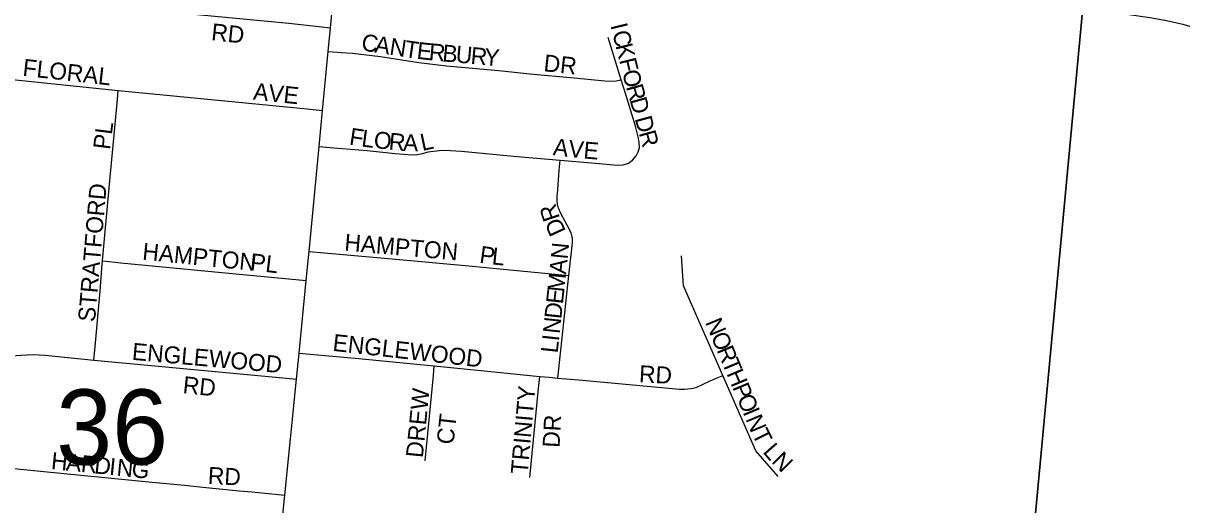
# Model space of a CAD drawing. Extents: x -209 to 4852, y 0 to 905.
# Drawn here: x 120.48 to 133.38, y 303.5 to 308.87 of the extents above; entities that cross this region are included whole.
import ezdxf

# ---------------------------------------------------------------- set-up
doc = ezdxf.new("R2010")
doc.units = 0
for name, color, linetype in [('GM_X_Airport_Location_Class_2', 7, 'Continuous'), ('GM_X_Airport_Location_Class_3', 7, 'Continuous'), ('GM_X_County_Subdivision_Text', 7, 'Continuous'), ('GM_X_Minor_River', 7, 'Continuous'), ('GM_X_Township_Road_Text', 7, 'Continuous')]:
    doc.layers.add(name, color=color, linetype=linetype)

msp = doc.modelspace()

# ---------------------------------------------------------------- linework, layer by layer
at = {"layer": 'GM_X_Airport_Location_Class_2'}
for points in [[(132.687, 308.977), (132.77, 308.966), (133.027, 308.929), (133.211, 308.898), (133.393, 308.855), (133.69, 308.765), (133.926, 308.693), (134.045, 308.665), (134.165, 308.646), (134.287, 308.637), (134.471, 308.638), (135.273, 308.684), (135.395, 308.7), (135.454, 308.714), (135.511, 308.732), (135.565, 308.757), (135.615, 308.788), (135.66, 308.826), (135.7, 308.87), (135.735, 308.918), (135.786, 309.005), (135.835, 309.115)], [(122.146, 308.988), (123.44, 308.866), (123.774, 308.83), (123.906, 308.816)], [(127.141, 308.237), (126.995, 308.706)], [(123.881, 308.553), (124.028, 308.541), (124.152, 308.531), (124.461, 308.497), (124.89, 308.429), (125.198, 308.393), (125.815, 308.335), (126.124, 308.304), (126.618, 308.256), (126.961, 308.225), (127.034, 308.22), (127.087, 308.223), (127.141, 308.237)], [(120.038, 308.271), (121.543, 308.118)], [(127.31, 307.389), (127.331, 307.431), (127.345, 307.479), (127.341, 307.54), (127.33, 307.6), (127.301, 307.719), (127.193, 308.072), (127.141, 308.237)], [(121.368, 306.216), (121.441, 307.03), (121.533, 308.016), (121.543, 308.118)], [(121.543, 308.118), (122.041, 308.068), (123.647, 307.911), (123.818, 307.894)], [(123.78, 307.493), (123.942, 307.478), (124.315, 307.446), (124.625, 307.415), (124.811, 307.401), (124.873, 307.402), (124.934, 307.414), (124.994, 307.431), (125.117, 307.448), (125.178, 307.451), (125.364, 307.44), (125.985, 307.382), (126.461, 307.34)], [(126.461, 307.34), (126.854, 307.306), (127.102, 307.286), (127.163, 307.288), (127.222, 307.305), (127.268, 307.339), (127.31, 307.389)], [(126.558, 306.054), (126.599, 306.417), (126.6, 306.429), (126.6, 306.441), (126.599, 306.453), (126.598, 306.466), (126.597, 306.478), (126.595, 306.49), (126.592, 306.502), (126.589, 306.513), (126.585, 306.525), (126.58, 306.536), (126.575, 306.548), (126.57, 306.559), (126.467, 306.751), (126.461, 306.764), (126.455, 306.777), (126.45, 306.791), (126.445, 306.804), (126.441, 306.818), (126.437, 306.832), (126.434, 306.846), (126.432, 306.86), (126.43, 306.874), (126.429, 306.888), (126.428, 306.903), (126.428, 306.917), (126.428, 306.932), (126.429, 306.946), (126.431, 306.96), (126.452, 307.227), (126.461, 307.34)], [(121.272, 305.112), (121.285, 305.262), (121.341, 305.879), (121.365, 306.185), (121.368, 306.216)], [(121.368, 306.216), (121.508, 306.201), (121.57, 306.195), (122.694, 306.086), (123.006, 306.057), (123.443, 306.016), (123.636, 305.998)], [(123.668, 306.32), (123.835, 306.306), (124.631, 306.238), (125.487, 306.16), (125.792, 306.127), (126.558, 306.054)], [(128.272, 304.941), (127.835, 305.939), (127.812, 306.272)], [(126.435, 304.911), (126.558, 306.054)], [(123.556, 305.189), (123.72, 305.174), (124.219, 305.13), (124.904, 305.063), (125.061, 305.047)], [(120.094, 305.099), (120.211, 305.129), (120.296, 305.149), (120.352, 305.157), (120.462, 305.167), (120.595, 305.172), (120.728, 305.165), (121.272, 305.112)], [(121.272, 305.112), (121.831, 305.057), (123.374, 304.914), (123.527, 304.9)], [(124.958, 303.988), (125.051, 304.94), (125.061, 305.047)], [(125.061, 305.047), (125.652, 304.988), (126.235, 304.93)], [(126.125, 303.802), (126.221, 304.794), (126.235, 304.93)], [(126.235, 304.93), (126.338, 304.92), (126.435, 304.911)], [(126.435, 304.911), (126.712, 304.886), (127.79, 304.788), (127.848, 304.787), (127.92, 304.795), (127.975, 304.807), (128.132, 304.879), (128.272, 304.941)], [(128.889, 303.812), (128.64, 304.099), (128.272, 304.941)], [(119.651, 303.964), (119.729, 303.96), (119.762, 303.959), (120.01, 303.937), (120.269, 303.912), (120.676, 303.874), (121.92, 303.751), (122.279, 303.716), (122.485, 303.695), (122.671, 303.676), (122.89, 303.655), (123.031, 303.641), (123.288, 303.616), (123.397, 303.605)]]:
    msp.add_lwpolyline(points, dxfattribs=at)
at = {"layer": 'GM_X_County_Subdivision_Text'}
msp.add_lwpolyline([(123.279, 302.424), (123.397, 303.605), (123.527, 304.9), (123.545, 305.081), (123.556, 305.189), (123.636, 305.998), (123.662, 306.255), (123.668, 306.32), (123.78, 307.493), (123.818, 307.894), (123.881, 308.553), (123.906, 308.816), (124.006, 309.856), (124.015, 309.951), (124.016, 309.964), (124.055, 310.335), (124.091, 310.768), (124.139, 311.267), (124.187, 311.757), (124.268, 312.591), (124.385, 313.796), (124.433, 314.286), (124.467, 314.613), (124.53, 315.291)], dxfattribs=at)
at = {"layer": 'GM_X_Minor_River'}
for points in [[(112.672, 315.623), (132.725, 313.81), (130.833, 293.553), (110.863, 295.32)], [(132.725, 313.81), (152.852, 311.89), (153.275, 311.838), (151.499, 291.694), (130.833, 293.553)]]:
    msp.add_lwpolyline(points, close=True, dxfattribs=at)

# ---------------------------------------------------------------- texts
at = {"layer": 'GM_X_Airport_Location_Class_3'}
for s, height, rotation, p in [('RD', 0.1894, 353.9946, (122.572, 308.678)), ('I', 0.189, 283.7987, (127.021, 308.844)), ('C', 0.189, 351.2963, (124.241, 308.565)), ('A', 0.189, 351.2957, (124.389, 308.542)), ('N', 0.189, 351.2957, (124.554, 308.517)), ('T', 0.189, 351.5662, (124.719, 308.491)), ('C', 0.189, 283.7829, (127.041, 308.763)), ('E', 0.189, 353.6134, (124.859, 308.471)), ('R', 0.189, 354.864, (124.995, 308.456)), ('B', 0.189, 354.9007, (125.145, 308.442)), ('U', 0.189, 354.9023, (125.294, 308.429)), ('R', 0.189, 354.9007, (125.46, 308.414)), ('Y', 0.189, 354.9023, (125.61, 308.401)), ('K', 0.189, 283.7712, (127.077, 308.618)), ('FLORAL', 0.1894, 353.6594, (120.472, 308.282)), ('DR', 0.1894, 353.9946, (126.272, 308.332)), ('F', 0.189, 283.7686, (127.117, 308.456)), ('O', 0.189, 284.8811, (127.149, 308.322)), ('AVE', 0.1894, 354.0969, (123.039, 308.015)), ('R', 0.189, 285.7844, (127.193, 308.158)), ('D', 0.189, 285.42, (127.234, 308.014)), ('D', 0.189, 285.3989, (127.291, 307.805)), ('PL', 0.1894, 82.8783, (121.45, 307.451)), ('F', 0.189, 351.3328, (124.107, 307.515)), ('L', 0.189, 352.553, (124.243, 307.494)), ('O', 0.189, 354.158, (124.381, 307.476)), ('R', 0.189, 354.35, (124.548, 307.459)), ('L', 0.189, 12.0374, (124.927, 307.442)), ('R', 0.189, 285.4159, (127.336, 307.644)), ('A', 0.189, 358.1238, (124.711, 307.443)), ('A', 0.189, 352.6798, (126.376, 307.398)), ('V', 0.189, 354.778, (126.549, 307.376)), ('E', 0.189, 355.0229, (126.716, 307.36)), ('STRATFORD', 0.1894, 85.1229, (121.283, 305.531)), ('R', 0.189, 108.458, (126.462, 306.696)), ('D', 0.189, 114.5962, (126.53, 306.549)), ('HAMPTON', 0.1894, 355.0307, (124.055, 306.332)), ('HAMPTON', 0.1894, 354.2073, (121.805, 306.232)), ('P', 0.189, 352.1598, (125.557, 306.198)), ('L', 0.189, 354.1161, (125.696, 306.179)), ('N', 0.189, 84.4964, (126.545, 306.23)), ('PL', 0.1894, 353.2931, (123.006, 306.115)), ('A', 0.189, 83.9093, (126.527, 306.062)), ('M', 0.189, 83.9052, (126.506, 305.863)), ('E', 0.189, 83.9178, (126.492, 305.73)), ('D', 0.189, 83.9132, (126.474, 305.564)), ('N', 0.189, 83.9093, (126.457, 305.399)), ('N', 0.189, 292.7144, (128.073, 305.532)), ('ENGLEWOOD', 0.1894, 353.5883, (123.923, 305.215)), ('L', 0.189, 83.9223, (126.434, 305.183)), ('I', 0.189, 83.9109, (126.448, 305.316)), ('O', 0.189, 292.7144, (128.137, 305.378)), ('ENGLEWOOD', 0.1894, 354.8646, (121.69, 305.115)), ('R', 0.189, 292.7144, (128.201, 305.224)), ('RD', 0.1894, 356.989, (127.337, 304.865)), ('T', 0.189, 292.7144, (128.259, 305.086)), ('RD', 0.1894, 353.9934, (122.255, 304.744)), ('H', 0.189, 292.7144, (128.311, 304.963)), ('DREW', 0.1894, 84.4309, (124.933, 304.016)), ('TRINITY', 0.1894, 84.8967, (126.1, 303.833)), ('P', 0.189, 292.7144, (128.375, 304.809)), ('O', 0.189, 292.7144, (128.427, 304.686)), ('I', 0.189, 292.7144, (128.491, 304.532)), ('CT', 0.1894, 83.6625, (125.274, 304.164)), ('DR', 0.1894, 86.989, (126.455, 304.131)), ('N', 0.189, 292.7144, (128.523, 304.455)), ('T', 0.189, 296.4298, (128.593, 304.29)), ('L', 0.189, 311.2914, (128.71, 304.084)), ('H', 0.189, 354.1981, (120.789, 303.898)), ('A', 0.189, 354.2253, (120.955, 303.881)), ('R', 0.189, 354.1855, (121.121, 303.865)), ('D', 0.189, 354.2253, (121.27, 303.849)), ('N', 0.189, 315.0068, (128.807, 303.974)), ('I', 0.189, 354.1763, (121.436, 303.833)), ('N', 0.189, 354.2029, (121.519, 303.824)), ('G', 0.189, 354.2253, (121.685, 303.807)), ('RD', 0.1894, 356.989, (122.537, 303.732))]:
    msp.add_text(s, height=height, rotation=rotation, dxfattribs=at).set_placement(p)
at = {"layer": 'GM_X_Township_Road_Text'}
msp.add_text('36', height=0.8371, rotation=0, dxfattribs=at).set_placement((120.852, 303.947))

doc.saveas('drawing.dxf')
